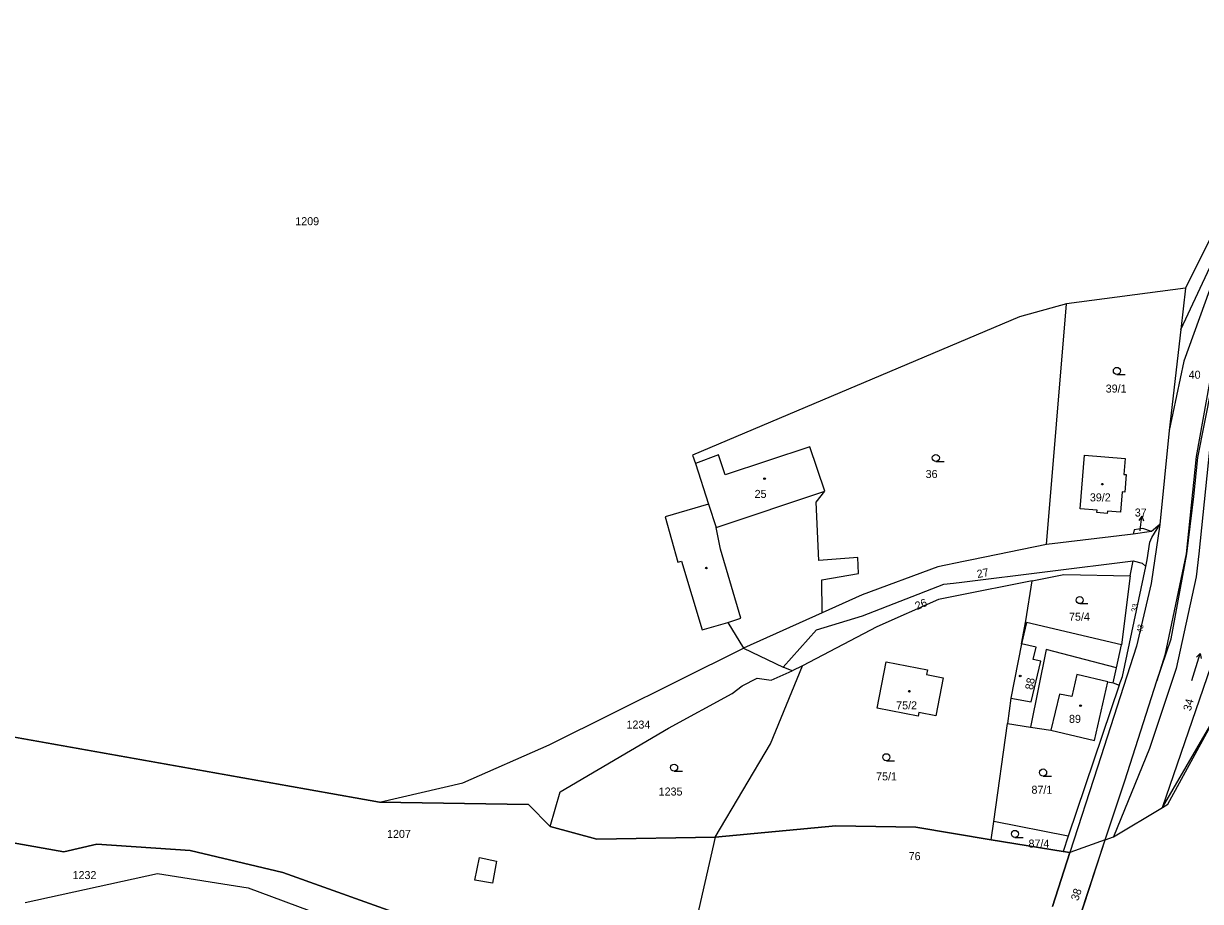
# Model space of a CAD drawing. Extents: x -520431 to -517205, y -1075927 to -1074013.
# Drawn here: x -518114.5 to -517864.6, y -1074705.2 to -1074518.8 of the extents above; entities that cross this region are included whole.
import ezdxf

# ---------------------------------------------------------------- set-up
doc = ezdxf.new("R2010")
doc.units = 0
for name, color, linetype in [('Hranice parcel', 7, 'Continuous'), ('Parcelní čísla', 7, 'Continuous'), ('Pop  PČ popisy', 7, 'Continuous'), ('Vnitřní kresba', 7, 'Continuous'), ('Vrstva 54', 7, 'Continuous'), ('Značky budov', 7, 'Continuous'), ('Značky kultur', 7, 'Continuous')]:
    doc.layers.add(name, color=color, linetype=linetype)

msp = doc.modelspace()

# ---------------------------------------------------------------- linework, layer by layer
at = {"layer": 'Hranice parcel'}
for p, q in [((-517867.75, -1074575), (-517893.04, -1074578.34)), ((-517867.75, -1074575), (-517868.75, -1074583.75)), ((-517897.26, -1074629.45), (-517893.04, -1074578.34)), ((-517868.75, -1074583.75), (-517871.22, -1074605.22)), ((-517871.22, -1074605.22), (-517873.21, -1074625.21)), ((-517873.21, -1074625.21), (-517874.97, -1074626.7)), ((-517878.86, -1074627.25), (-517897.26, -1074629.45)), ((-517874.97, -1074626.7), (-517878.86, -1074627.25)), ((-517879.53, -1074636.11), (-517878.87, -1074632.93)), ((-517879.53, -1074636.11), (-517881.33, -1074650.73)), ((-517936.41, -1074640.12), (-517944.92, -1074643.93)), ((-517944.92, -1074643.93), (-517961.64, -1074651.42)), ((-517872.62, -1074685.25), (-517859.96, -1074648.38)), ((-517961.64, -1074651.42), (-517953.23, -1074655.51)), ((-517882.41, -1074655.64), (-517881.33, -1074650.73)), ((-517872.16, -1074652.95), (-517873.88, -1074658.35)), ((-517951.31, -1074656.27), (-517953.23, -1074655.51)), ((-517949.08, -1074655.17), (-517951.31, -1074656.27)), ((-517883.11, -1074658.83), (-517882.41, -1074655.64)), ((-517883.11, -1074658.83), (-517881.88, -1074659.31)), ((-517881.88, -1074659.31), (-517892.66, -1074691.36)), ((-518038.92, -1074684.15), (-518150.68, -1074664.29)), ((-517871.51, -1074684.58), (-517860.3, -1074664.09)), ((-517908.47, -1074688.24), (-517905.57, -1074667.42)), ((-517905.57, -1074667.42), (-517900.71, -1074668.19)), ((-517900.71, -1074668.19), (-517896.34, -1074668.89)), ((-517886.42, -1074676.75), (-517892.32, -1074694.87)), ((-517883.05, -1074691.54), (-517872.62, -1074685.25)), ((-517872.62, -1074685.25), (-517871.51, -1074684.58)), ((-517909.01, -1074692.12), (-517908.47, -1074688.24)), ((-517892.66, -1074691.36), (-517908.47, -1074688.24)), ((-517909.01, -1074692.12), (-517925.06, -1074689.47)), ((-517892.66, -1074691.36), (-517893.76, -1074694.63)), ((-517893.76, -1074694.63), (-517909.01, -1074692.12)), ((-517884.81, -1074692.17), (-517892.32, -1074694.87)), ((-517890.12, -1074708.3), (-517884.81, -1074692.17)), ((-517884.81, -1074692.17), (-517883.05, -1074691.54)), ((-517896.04, -1074706.28), (-517892.32, -1074694.87)), ((-517892.32, -1074694.87), (-517893.76, -1074694.63))]:
    msp.add_line(p, q, dxfattribs=at)
for points in [[(-517804.75, -1074469.93), (-517803.69, -1074472.53), (-517802.55, -1074475.63), (-517802.66, -1074477.22), (-517802.88, -1074478.21), (-517818.5, -1074510.75), (-517823.02, -1074518.54), (-517829.54, -1074528.3), (-517844.96, -1074548.2), (-517854.94, -1074561.68), (-517862.64, -1074575.46), (-517868.09, -1074590.49), (-517871.22, -1074605.22)], [(-517841.4, -1074473.36), (-517853.85, -1074547.07), (-517867.75, -1074575)], [(-517868.75, -1074583.75), (-517856.91, -1074558.52), (-517850.83, -1074548.74)], [(-517893.04, -1074578.34), (-517903.04, -1074581.1), (-517972.48, -1074610.49), (-517971.81, -1074612.24)], [(-517873.88, -1074658.35), (-517870.8, -1074649.43), (-517867.48, -1074631.42), (-517865.97, -1074619.23), (-517865.18, -1074610.95), (-517862.25, -1074596.31), (-517859.75, -1074587.55), (-517857, -1074578.27)], [(-517857, -1074578.27), (-517861.63, -1074591.03), (-517862.7, -1074595.01), (-517865.49, -1074610.76), (-517867.65, -1074631.38), (-517872.16, -1074652.95)], [(-517859.45, -1074595.9), (-517862.7, -1074609.3), (-517864.95, -1074631.41), (-517865.5, -1074636.32), (-517869.72, -1074655.75), (-517875.42, -1074672.76), (-517883.05, -1074691.54)], [(-517944.34, -1074618.09), (-517947.51, -1074608.7), (-517965.51, -1074614.62), (-517966.96, -1074610.36), (-517971.81, -1074612.24)], [(-517890.12, -1074621.86), (-517889.21, -1074610.47), (-517880.61, -1074611.16), (-517880.88, -1074614.56), (-517880.38, -1074614.6), (-517880.68, -1074618.29), (-517881.18, -1074618.25), (-517881.54, -1074622.56), (-517884.34, -1074622.33), (-517884.38, -1074622.83), (-517886.58, -1074622.65), (-517886.54, -1074622.15), (-517890.12, -1074621.86)], [(-517971.81, -1074612.24), (-517969.03, -1074620.89), (-517978.28, -1074623.59), (-517975.56, -1074633.21), (-517974.8, -1074632.99), (-517970.42, -1074647.58), (-517964.95, -1074645.98), (-517961.64, -1074651.42)], [(-517944.92, -1074643.93), (-517944.99, -1074636.91), (-517937.2, -1074635.58), (-517937.35, -1074632.19), (-517945.59, -1074632.83), (-517946.19, -1074620.45), (-517944.34, -1074618.09)], [(-517873.21, -1074625.21), (-517875.03, -1074637.73), (-517878.18, -1074650.99), (-517886.42, -1074676.75)], [(-517874.97, -1074626.7), (-517876.84, -1074626.05), (-517878.67, -1074626.29), (-517878.86, -1074627.25)], [(-517876.17, -1074634.08), (-517875.88, -1074632.72), (-517875.32, -1074628.96), (-517874.95, -1074627.96), (-517873.21, -1074625.21)], [(-517897.26, -1074629.45), (-517913.11, -1074632.67), (-517914.94, -1074633.04), (-517920.37, -1074634.14), (-517936.41, -1074640.12)], [(-517953.23, -1074655.51), (-517946.1, -1074647.58), (-517936.33, -1074644.56), (-517919.08, -1074637.89), (-517917.05, -1074637.64), (-517915.29, -1074637.42), (-517878.87, -1074632.93)], [(-517878.87, -1074632.93), (-517876.99, -1074633.42), (-517876.17, -1074634.08)], [(-517900.29, -1074637.12), (-517893.58, -1074635.78), (-517879.53, -1074636.11)], [(-517881.88, -1074659.31), (-517881.14, -1074657.44), (-517876.17, -1074634.08)], [(-517900.29, -1074637.12), (-517916.66, -1074640.38), (-517918.47, -1074640.74), (-517920.22, -1074641.09), (-517933.28, -1074646.93), (-517949.08, -1074655.17)], [(-517902.6, -1074650.51), (-517901.67, -1074645.64), (-517900.29, -1074637.12)], [(-517881.33, -1074650.73), (-517901.52, -1074646.03), (-517902.6, -1074650.51)], [(-518038.92, -1074684.15), (-518021.25, -1074680.07), (-518002.91, -1074671.94), (-517961.64, -1074651.42)], [(-517902.6, -1074650.51), (-517904.83, -1074662.07), (-517905.57, -1074667.42)], [(-517882.41, -1074655.64), (-517897.33, -1074651.72), (-517900.71, -1074668.19)], [(-518002.69, -1074689.29), (-518000.57, -1074681.98), (-517977.53, -1074668.4), (-517964.05, -1074661.07), (-517961.91, -1074659.44), (-517958.74, -1074657.84), (-517955.73, -1074658.23), (-517951.31, -1074656.27)], [(-517967.64, -1074691.59), (-517955.86, -1074671.73), (-517949.08, -1074655.17)], [(-517922.56, -1074656.08), (-517922.75, -1074657.05), (-517919.2, -1074657.76), (-517920.81, -1074665.8), (-517924.36, -1074665.09), (-517924.52, -1074665.86), (-517933.23, -1074664.22), (-517931.31, -1074654.36), (-517922.56, -1074656.08)], [(-517896.34, -1074668.89), (-517887.1, -1074671.02), (-517884.23, -1074658.59), (-517883.11, -1074658.83)], [(-517884.81, -1074692.17), (-517880.67, -1074679.62), (-517873.88, -1074658.35)], [(-518154.63, -1074686.06), (-518105.93, -1074694.68), (-518098.95, -1074693.08), (-518079.14, -1074694.38), (-518059.45, -1074699.07), (-518031.37, -1074709.15), (-518026.16, -1074709.16), (-518014.4, -1074711.36)], [(-518002.69, -1074689.29), (-518007.29, -1074684.65), (-518038.92, -1074684.15)], [(-517967.64, -1074691.59), (-517992.76, -1074691.98), (-518002.69, -1074689.29)], [(-517925.06, -1074689.47), (-517942.04, -1074689.19), (-517967.64, -1074691.59)], [(-517967.64, -1074691.59), (-517971.11, -1074706.79), (-517974.6, -1074722.09)], [(-518114.15, -1074705.43), (-518086.04, -1074699.31), (-518066.82, -1074702.32), (-518025.45, -1074717.72), (-518014.4, -1074711.36)]]:
    msp.add_lwpolyline(points, dxfattribs=at)
at = {"layer": 'Pop  PČ popisy'}
for p, q in [((-517877.07, -1074623.39), (-517877.67, -1074624.33)), ((-517877.38, -1074626.37), (-517877.07, -1074623.39)), ((-517877.07, -1074623.39), (-517876.67, -1074624.43)), ((-517877.41, -1074626.56), (-517877.38, -1074626.37))]:
    msp.add_line(p, q, dxfattribs=at)
at = {"layer": 'Vnitřní kresba'}
for p, q in [((-517967.39, -1074625.79), (-517944.34, -1074618.09)), ((-517969.03, -1074620.89), (-517967.39, -1074625.79)), ((-517966.5, -1074630.45), (-517967.39, -1074625.79)), ((-517962.19, -1074645.11), (-517966.5, -1074630.45)), ((-517964.95, -1074645.98), (-517962.19, -1074645.11)), ((-517899.5, -1074651.26), (-517902.6, -1074650.51)), ((-517900.11, -1074653.84), (-517899.5, -1074651.26)), ((-517898.52, -1074654.21), (-517900.11, -1074653.84)), ((-517900.53, -1074662.85), (-517898.52, -1074654.21)), ((-517890.83, -1074657.05), (-517891.92, -1074661.73)), ((-517884.23, -1074658.59), (-517890.83, -1074657.05)), ((-517894.5, -1074661.21), (-517896.34, -1074668.89)), ((-517891.92, -1074661.73), (-517894.5, -1074661.21)), ((-517904.83, -1074662.07), (-517900.53, -1074662.85)), ((-518018.65, -1074700.68), (-518017.7, -1074695.92)), ((-518017.7, -1074695.92), (-518014.08, -1074696.64)), ((-518014.08, -1074696.64), (-518014.9, -1074701.34)), ((-518014.9, -1074701.34), (-518018.65, -1074700.68))]:
    msp.add_line(p, q, dxfattribs=at)
at = {"layer": 'Vrstva 54'}
for points in [[(-518512.95, -1074599.6), (-518319.13, -1074633.13), (-518291.79, -1074635.82), (-518220.74, -1074652.16), (-518160.18, -1074662.59), (-518150.68, -1074664.29), (-518038.92, -1074684.15), (-518007.29, -1074684.65), (-518002.69, -1074689.29), (-517992.76, -1074691.98), (-517967.64, -1074691.59), (-517942.04, -1074689.19), (-517925.06, -1074689.47), (-517909.01, -1074692.12), (-517893.76, -1074694.63), (-517892.32, -1074694.87), (-517896.04, -1074706.28)], [(-518031.37, -1074709.15), (-518059.45, -1074699.07), (-518079.14, -1074694.38), (-518098.95, -1074693.08), (-518105.93, -1074694.68), (-518154.63, -1074686.06), (-518164.12, -1074684.38), (-518293.1, -1074661.22), (-518322.7, -1074660.55), (-518391.78, -1074647.76)], [(-517891.8, -1074713.7), (-517884.81, -1074692.17), (-517883.05, -1074691.54), (-517872.62, -1074685.25), (-517860.3, -1074664.09)]]:
    msp.add_lwpolyline(points, dxfattribs=at)
at = {"layer": 'Značky budov'}
for centre in [(-517957.15, -1074615.47), (-517885.43, -1074616.62), (-517969.51, -1074634.44), (-517902.87, -1074657.35), (-517926.39, -1074660.59), (-517890.05, -1074663.65)]:
    msp.add_circle(centre, 0.175, dxfattribs=at)
at = {"layer": 'Značky kultur'}
for p, q in [((-517882.34, -1074593.32), (-517880.59, -1074593.32)), ((-517920.78, -1074611.8), (-517919.03, -1074611.8)), ((-517890.23, -1074641.99), (-517888.48, -1074641.99)), ((-517866.39, -1074658.32), (-517864.64, -1074652.59)), ((-517864.64, -1074652.59), (-517865.41, -1074653.38)), ((-517864.64, -1074652.59), (-517864.45, -1074653.67)), ((-517931.29, -1074675.36), (-517929.54, -1074675.36)), ((-517976.35, -1074677.56), (-517974.6, -1074677.56)), ((-517898, -1074678.6), (-517896.25, -1074678.6)), ((-517903.98, -1074691.63), (-517902.23, -1074691.63))]:
    msp.add_line(p, q, dxfattribs=at)
for centre in [(-517882.34, -1074592.57), (-517920.78, -1074611.05), (-517890.23, -1074641.24), (-517931.29, -1074674.61), (-517976.35, -1074676.81), (-517898, -1074677.85), (-517903.98, -1074690.88)]:
    msp.add_circle(centre, 0.75, dxfattribs=at)

# ---------------------------------------------------------------- texts
at = {"layer": 'Parcelní čísla'}
for s, p in [('1209', (-518056.79, -1074561.63)), ('40', (-517867.09, -1074594.23)), ('39/1', (-517884.71, -1074597.17)), ('36', (-517922.95, -1074615.31)), ('25', (-517959.26, -1074619.54)), ('39/2', (-517888.07, -1074620.28)), ('37', (-517878.54, -1074623.49)), ('75/4', (-517892.5, -1074645.61)), ('75/2', (-517929.2, -1074664.44)), ('89', (-517892.5, -1074667.31)), ('1234', (-517986.46, -1074668.52)), ('75/1', (-517933.46, -1074679.52)), ('1235', (-517979.63, -1074682.74)), ('87/1', (-517900.47, -1074682.36)), ('1207', (-518037.31, -1074691.74)), ('87/4', (-517901.1, -1074693.79)), ('76', (-517926.55, -1074696.45)), ('1232', (-518104.08, -1074700.48))]:
    msp.add_text(s, height=1.7, dxfattribs=at).set_placement(p)
for s, height, rotation, p in [('27', 1.7, 11, (-517911.89, -1074636.57)), ('26', 1.7, 23, (-517924.77, -1074643.37)), ('33', 1.2, 79, (-517878.14, -1074643.88)), ('43', 1.2, 78, (-517877.02, -1074648.28)), ('88', 1.7, 80, (-517900.17, -1074660.38)), ('34', 1.7, 75, (-517866.66, -1074664.91)), ('38', 1.7, 72, (-517890.55, -1074705.21))]:
    msp.add_text(s, height=height, rotation=rotation, dxfattribs=at).set_placement(p)

doc.saveas('drawing.dxf')
